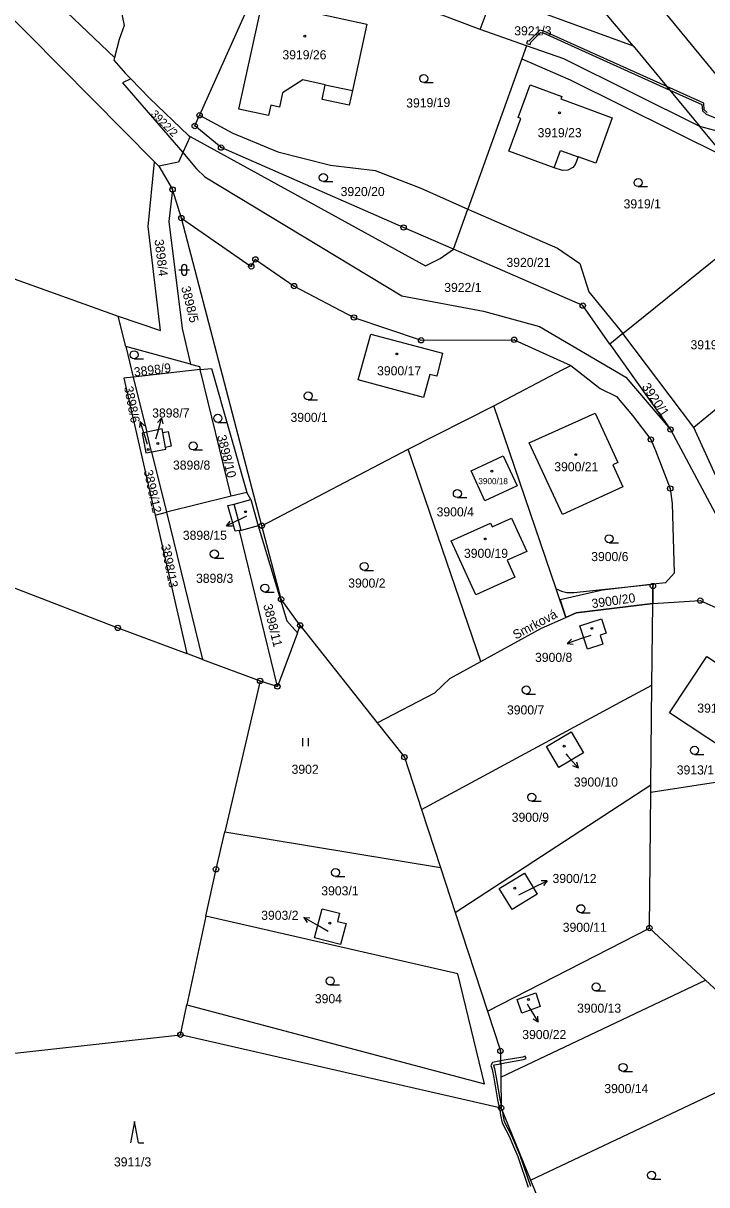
# Model space of a CAD drawing. Extents: x -644096 to -634268, y -1141430 to -1133463.
# Drawn here: x -639944.1 to -639816.5, y -1137590.1 to -1137373.2 of the extents above; entities that cross this region are included whole.
import ezdxf

# ---------------------------------------------------------------- set-up
doc = ezdxf.new("R2010")
doc.units = 0
for name, color, linetype in [('_CIVIL_CONSTRUCTION', 7, 'Continuous'), ('B_Hranice _3D', 7, 'Continuous'), ('M_Svah_Nasyp', 7, 'Continuous'), ('M_Svah_Zarez', 7, 'Continuous'), ('spodek_zarez', 7, 'Continuous'), ('svrsek_osa_sjezdy', 7, 'Continuous'), ('svrsek_osa_terminal_VRT', 7, 'Continuous'), ('svrsek_osa_VRT', 7, 'Continuous'), ('svrsek_popisy_VRT', 7, 'Continuous'), ('terminal_VRT', 7, 'Continuous')]:
    doc.layers.add(name, color=color, linetype=linetype)

msp = doc.modelspace()

# ---------------------------------------------------------------- linework, layer by layer
at = {"layer": '_CIVIL_CONSTRUCTION'}
for centre, radius in [((-639911.21, -1137390.38), 0.5), ((-639912.11, -1137392.38), 0.5), ((-639911.21, -1137390.38), 0.0303), ((-639912.11, -1137392.38), 0.0303), ((-639907.2, -1137396.41), 0.5), ((-639907.2, -1137396.41), 0.0303), ((-639916.24, -1137404.24), 0.5), ((-639916.24, -1137404.24), 0.0303), ((-639914.61, -1137409.58), 0.5), ((-639914.61, -1137409.58), 0.0303), ((-639873.12, -1137411.34), 0.5), ((-639873.12, -1137411.34), 0.0303), ((-639901.55, -1137418.6), 0.5), ((-639900.78, -1137417.3), 0.5), ((-639900.78, -1137417.3), 0.0303), ((-639901.55, -1137418.6), 0.0303), ((-639893.57, -1137422.28), 0.5), ((-639893.57, -1137422.28), 0.0303), ((-639839.66, -1137425.92), 0.5), ((-639839.66, -1137425.92), 0.0303), ((-639882.4, -1137428.15), 0.5), ((-639882.4, -1137428.15), 0.0303), ((-639869.85, -1137432.4), 0.5), ((-639869.85, -1137432.4), 0.0303), ((-639852.47, -1137432.31), 0.5), ((-639852.47, -1137432.31), 0.0303), ((-639823.29, -1137449.07), 0.5), ((-639826.96, -1137450.93), 0.5), ((-639826.96, -1137450.93), 0.0303), ((-639823.29, -1137449.07), 0.0303), ((-639823.34, -1137460.09), 0.5), ((-639823.34, -1137460.09), 0.0303), ((-639899.58, -1137467.03), 0.5), ((-639899.58, -1137467.03), 0.0303), ((-639826.56, -1137478.3), 0.5), ((-639826.56, -1137478.3), 0.0303), ((-639895.99, -1137480.78), 0.5), ((-639895.99, -1137480.78), 0.0303), ((-639817.73, -1137481.03), 0.5), ((-639817.73, -1137481.03), 0.0303), ((-639892.43, -1137485.66), 0.5), ((-639926.47, -1137486.12), 0.5), ((-639926.47, -1137486.12), 0.0303), ((-639892.43, -1137485.66), 0.0303), ((-639899.91, -1137496.02), 0.5), ((-639899.91, -1137496.02), 0.0303), ((-639896.68, -1137497.06), 0.5), ((-639896.68, -1137497.06), 0.0303), ((-639872.96, -1137510.27), 0.5), ((-639872.96, -1137510.27), 0.0303), ((-639908.14, -1137531.2), 0.5), ((-639908.14, -1137531.2), 0.0303), ((-639827.22, -1137542.18), 0.5), ((-639827.22, -1137542.18), 0.0303), ((-639914.78, -1137562.11), 0.5), ((-639914.78, -1137562.11), 0.0303), ((-639855.04, -1137565.14), 0.5), ((-639855.04, -1137565.14), 0.0303), ((-639854.9, -1137575.8), 0.5), ((-639854.9, -1137575.8), 0.0303)]:
    msp.add_circle(centre, radius, dxfattribs=at)
at = {"layer": 'B_Hranice _3D'}
for points in [[(-639849.48, -1137377.17), (-639849.34, -1137376.7), (-639847.54, -1137374.9), (-639847.07, -1137375.01), (-639823.43, -1137385.67), (-639823.96, -1137385.02), (-639846.94, -1137374.64), (-639847.66, -1137374.46), (-639849.74, -1137376.53), (-639849.98, -1137376.46), (-639850.16, -1137376.97)], [(-639842.01, -1137383.77), (-639813.06, -1137398.17), (-639817.82, -1137392.45), (-639843.17, -1137379.84), (-639850.15, -1137377.39), (-639851.03, -1137379.86)], [(-639843.91, -1137480.89), (-639842.8, -1137484.16), (-639840.87, -1137483.3), (-639826.59, -1137481.58), (-639826.56, -1137478.3), (-639826.5, -1137477.97), (-639835.99, -1137479.05)], [(-639855.27, -1137575.72), (-639854.9, -1137575.8), (-639854.91, -1137574.99), (-639855.09, -1137574.16), (-639855.79, -1137570.1), (-639856.07, -1137568.48), (-639856.26, -1137567.9), (-639856.17, -1137567.76), (-639855.01, -1137567.53), (-639855.01, -1137567.01), (-639856.49, -1137567.32), (-639856.8, -1137567.84), (-639856.55, -1137568.6), (-639856.29, -1137570.18), (-639855.59, -1137574.26)], [(-639855.01, -1137567.01), (-639855.01, -1137567.53), (-639854.22, -1137567.37), (-639850.73, -1137566.76), (-639850.22, -1137566.56), (-639850.4, -1137566.1), (-639850.87, -1137566.28), (-639854.32, -1137566.87)]]:
    msp.add_lwpolyline(points, close=True, dxfattribs=at)
for points in [[(-639816.41, -1137389.85), (-639816.97, -1137389.38), (-639817.07, -1137388.14), (-639823.96, -1137385.02), (-639823.43, -1137385.67), (-639817.42, -1137388.38), (-639817.34, -1137389.57), (-639816.61, -1137390.19), (-639808.63, -1137393.39)], [(-639849.39, -1137590.43), (-639851.36, -1137584.69), (-639852.32, -1137582.32), (-639852.91, -1137580.97), (-639854.25, -1137578.39), (-639854.55, -1137577.03), (-639854.62, -1137576.5), (-639854.9, -1137575.8), (-639855.27, -1137575.72), (-639855.16, -1137576.22), (-639855.05, -1137577.11), (-639854.73, -1137578.57), (-639853.37, -1137581.19), (-639852.78, -1137582.52), (-639851.82, -1137584.87), (-639849.85, -1137590.61)]]:
    msp.add_lwpolyline(points, dxfattribs=at)
at = {"layer": 'M_Svah_Nasyp'}
for p, q in [((-639887.73, -1137384.68), (-639882.65, -1137385.77)), ((-639845, -1137400.21), (-639843.82, -1137396.93)), ((-639843.82, -1137396.93), (-639840.5, -1137398.14)), ((-639918.08, -1137449.65), (-639917.05, -1137449.45)), ((-639917.05, -1137449.45), (-639916.5, -1137452.21)), ((-639916.5, -1137452.21), (-639917.54, -1137452.42)), ((-639903.46, -1137467.91), (-639904.75, -1137463))]:
    msp.add_line(p, q, dxfattribs=at)
at = {"layer": 'M_Svah_Zarez'}
for centre in [(-639891.58, -1137375.62), (-639844, -1137389.93), (-639874.37, -1137434.96), (-639920.81, -1137452.79), (-639919.02, -1137451.69), (-639840.97, -1137453.76), (-639856.64, -1137456.86), (-639902.63, -1137464.42), (-639857.86, -1137469.51), (-639837.98, -1137486.21), (-639843.14, -1137508.23), (-639852.34, -1137534.73), (-639886.88, -1137541.26), (-639849.81, -1137555.54)]:
    msp.add_circle(centre, 0.175, dxfattribs=at)
at = {"layer": 'spodek_zarez'}
msp.add_circle((-638683.07, -1137056.85), 1378.08, dxfattribs=at)
at = {"layer": 'svrsek_osa_sjezdy'}
for p, q in [((-639869.35, -1137384.27), (-639867.6, -1137384.27)), ((-639888.1, -1137402.76), (-639886.35, -1137402.76)), ((-639829.33, -1137403.7), (-639827.58, -1137403.7)), ((-639915.07, -1137419.25), (-639913.07, -1137419.25)), ((-639914.57, -1137418.75), (-639914.57, -1137419.75)), ((-639913.57, -1137419.75), (-639913.57, -1137418.75)), ((-639923.44, -1137435.86), (-639921.69, -1137435.86)), ((-639890.93, -1137443.54), (-639889.18, -1137443.54)), ((-639907.8, -1137447.73), (-639906.05, -1137447.73)), ((-639912.41, -1137452.88), (-639910.66, -1137452.88)), ((-639863.08, -1137461.79), (-639861.33, -1137461.79)), ((-639834.76, -1137470.22), (-639833.01, -1137470.22)), ((-639908.45, -1137473.07), (-639906.7, -1137473.07)), ((-639880.46, -1137475.39), (-639878.71, -1137475.39)), ((-639899.01, -1137479.45), (-639897.26, -1137479.45)), ((-639850.21, -1137498.47), (-639848.46, -1137498.47)), ((-639891.9, -1137508.21), (-639891.9, -1137506.71)), ((-639890.9, -1137508.21), (-639890.9, -1137506.71)), ((-639818.81, -1137509.74), (-639817.06, -1137509.74)), ((-639849.19, -1137518.49), (-639847.44, -1137518.49)), ((-639885.82, -1137532.57), (-639884.07, -1137532.57)), ((-639840.01, -1137539.32), (-639838.26, -1137539.32)), ((-639886.82, -1137552.82), (-639885.07, -1137552.82)), ((-639837.16, -1137553.94), (-639835.41, -1137553.94)), ((-639832.15, -1137568.96), (-639830.4, -1137568.96)), ((-639923.38, -1137578.33), (-639924.13, -1137582.33)), ((-639922.63, -1137582.33), (-639923.38, -1137578.33)), ((-639922.63, -1137582.33), (-639921.63, -1137582.33)), ((-639826.82, -1137589.1), (-639825.07, -1137589.1))]:
    msp.add_line(p, q, dxfattribs=at)
for centre in [(-639869.35, -1137383.52), (-639888.1, -1137402.01), (-639829.33, -1137402.95), (-639923.44, -1137435.11), (-639890.93, -1137442.79), (-639907.8, -1137446.98), (-639912.41, -1137452.13), (-639863.08, -1137461.04), (-639834.76, -1137469.47), (-639908.45, -1137472.32), (-639880.46, -1137474.64), (-639899.01, -1137478.7), (-639850.21, -1137497.72), (-639818.81, -1137508.99), (-639849.19, -1137517.74), (-639885.82, -1137531.82), (-639840.01, -1137538.57), (-639886.82, -1137552.07), (-639837.16, -1137553.19), (-639832.15, -1137568.21), (-639826.82, -1137588.35)]:
    msp.add_circle(centre, 0.75, dxfattribs=at)
for centre, start, end in [((-639914.07, -1137418.75), 0, 180), ((-639914.07, -1137419.75), 180, 359.9879)]:
    msp.add_arc(centre, 0.5, start, end, dxfattribs=at)
at = {"layer": 'svrsek_osa_terminal_VRT'}
msp.add_arc((-642050.26, -1145189.6), 8802.25, 41.413152, 75.317049, dxfattribs=at)
at = {"layer": 'svrsek_popisy_VRT'}
for p, q in [((-639922.27, -1137447.57), (-639922.45, -1137448.67)), ((-639921.39, -1137450.44), (-639922.27, -1137447.57)), ((-639922.27, -1137447.57), (-639921.5, -1137448.38)), ((-639919.09, -1137449.83), (-639918.31, -1137446.93)), ((-639918.31, -1137446.93), (-639919.06, -1137447.77)), ((-639918.31, -1137446.93), (-639918.09, -1137448.03)), ((-639920.95, -1137451.89), (-639921.39, -1137450.44)), ((-639919.35, -1137450.79), (-639919.09, -1137449.83)), ((-639903.46, -1137465.76), (-639906.16, -1137467.08)), ((-639902.47, -1137465.27), (-639903.46, -1137465.76)), ((-639906.16, -1137467.08), (-639905.48, -1137466.19)), ((-639906.16, -1137467.08), (-639905.04, -1137467.09)), ((-639838.18, -1137487.52), (-639839.71, -1137488.06)), ((-639839.71, -1137488.06), (-639842.55, -1137489.04)), ((-639842.55, -1137489.04), (-639841.76, -1137488.24)), ((-639842.55, -1137489.04), (-639841.44, -1137489.18)), ((-639842.83, -1137509.63), (-639842.46, -1137510.05)), ((-639842.46, -1137510.05), (-639840.49, -1137512.31)), ((-639840.49, -1137512.31), (-639840.77, -1137511.23)), ((-639840.49, -1137512.31), (-639841.53, -1137511.89)), ((-639851.6, -1137535.96), (-639849, -1137534.68)), ((-639849, -1137534.68), (-639846.3, -1137533.36)), ((-639846.3, -1137533.36), (-639847.42, -1137533.35)), ((-639846.3, -1137533.36), (-639846.98, -1137534.25)), ((-639889.16, -1137541.71), (-639891.76, -1137540.21)), ((-639891.76, -1137540.21), (-639890.64, -1137540.28)), ((-639891.76, -1137540.21), (-639891.14, -1137541.14)), ((-639887.2, -1137542.83), (-639889.16, -1137541.71)), ((-639850.07, -1137556.32), (-639849.53, -1137557.21)), ((-639849.53, -1137557.21), (-639847.98, -1137559.78)), ((-639847.98, -1137559.78), (-639848.93, -1137559.18)), ((-639847.98, -1137559.78), (-639848.07, -1137558.67))]:
    msp.add_line(p, q, dxfattribs=at)
at = {"layer": 'terminal_VRT'}
for p, q in [((-639957.32, -1137361.04), (-639919.6, -1137399.09)), ((-639828.69, -1137365.89), (-639810.88, -1137387.6)), ((-639935.91, -1137371.17), (-639927.1, -1137379.6)), ((-639850.15, -1137377.39), (-639858.8, -1137374.36)), ((-639850.15, -1137377.39), (-639861.1, -1137407.9)), ((-639830.27, -1137377.4), (-639817.82, -1137392.45)), ((-640028.86, -1137391.1), (-639926.43, -1137427.91)), ((-639912.98, -1137394.32), (-639914.34, -1137397.36)), ((-639919.6, -1137399.09), (-639918.82, -1137399.88)), ((-639918.82, -1137399.88), (-639916.24, -1137404.24)), ((-639914.61, -1137409.58), (-639916.24, -1137404.24)), ((-639899.58, -1137467.03), (-639914.61, -1137409.58)), ((-639863.79, -1137415.41), (-639861.1, -1137407.9)), ((-639832.17, -1137431.16), (-639804.42, -1137408.72)), ((-639790.74, -1137425.6), (-639818.94, -1137448.69)), ((-639924.99, -1137433.58), (-639926.43, -1137427.91)), ((-639832.17, -1137431.16), (-639834.59, -1137433.11)), ((-639818.94, -1137448.69), (-639832.17, -1137431.16)), ((-639834.59, -1137433.11), (-639823.29, -1137449.07)), ((-639912.9, -1137436.85), (-639924.99, -1137433.58)), ((-639924.99, -1137433.58), (-639923.6, -1137439.27)), ((-639911.08, -1137437.88), (-639923.6, -1137439.27)), ((-639905.33, -1137461.53), (-639911.08, -1137437.88)), ((-639923.6, -1137439.27), (-639921.07, -1137449.56)), ((-639872.26, -1137452.71), (-639856.25, -1137444.63)), ((-639844.62, -1137478.81), (-639856.25, -1137444.63)), ((-639810.42, -1137467.5), (-639818.94, -1137448.69)), ((-639920.17, -1137453.24), (-639921.07, -1137449.56)), ((-639823.29, -1137449.07), (-639812.53, -1137469.21)), ((-639899.58, -1137467.03), (-639872.26, -1137452.71)), ((-639858.72, -1137492.39), (-639872.26, -1137452.71)), ((-639920.17, -1137453.24), (-639917.4, -1137464.53)), ((-639905.33, -1137461.53), (-639917.4, -1137464.53)), ((-639902.39, -1137460.81), (-639905.33, -1137461.53)), ((-639901.61, -1137462.15), (-639902.39, -1137460.81)), ((-639901.61, -1137462.15), (-639900.29, -1137467.04)), ((-639919.51, -1137465.05), (-639917.4, -1137464.53)), ((-639919.51, -1137465.05), (-639913.6, -1137490.91)), ((-639917.4, -1137464.53), (-639910.66, -1137492)), ((-639896.68, -1137497.06), (-639903.77, -1137467.95)), ((-639842.8, -1137484.16), (-639844.62, -1137478.81)), ((-639826.75, -1137496.79), (-639826.59, -1137481.58)), ((-639892.94, -1137487.05), (-639896.68, -1137497.06)), ((-639892.94, -1137487.05), (-639892.43, -1137485.66)), ((-639892.43, -1137485.66), (-639878.05, -1137503.83)), ((-639910.66, -1137492), (-639913.6, -1137490.91)), ((-639910.66, -1137492), (-639899.91, -1137496.02)), ((-639899.91, -1137496.02), (-639906.5, -1137524.21)), ((-639899.91, -1137496.02), (-639896.68, -1137497.06)), ((-639826.95, -1137515.41), (-639826.75, -1137496.79)), ((-639796.38, -1137512.11), (-639826.96, -1137516.85)), ((-639863.49, -1137539.26), (-639826.95, -1137515.41)), ((-639826.96, -1137516.85), (-639826.95, -1137515.41)), ((-639827.22, -1137542.18), (-639826.96, -1137516.85)), ((-639869.76, -1137520.06), (-639866.22, -1137530.89)), ((-639906.5, -1137524.21), (-639866.22, -1137530.89)), ((-639866.22, -1137530.89), (-639863.49, -1137539.26)), ((-639863.49, -1137539.26), (-639857.47, -1137557.69)), ((-639910.02, -1137539.96), (-639913.58, -1137556.52)), ((-639857.47, -1137557.69), (-639827.22, -1137542.18)), ((-639816.75, -1137551.89), (-639827.22, -1137542.18)), ((-639854.97, -1137570.03), (-639816.75, -1137551.89)), ((-639914.78, -1137562.11), (-639913.58, -1137556.52)), ((-639854.9, -1137575.8), (-639914.78, -1137562.11)), ((-639854.97, -1137570.03), (-639854.9, -1137575.8)), ((-639849.41, -1137589.26), (-639812.85, -1137571.95)), ((-639854.9, -1137575.8), (-639849.41, -1137589.26))]:
    msp.add_line(p, q, dxfattribs=at)
for points in [[(-639830.27, -1137377.4), (-639834.41, -1137372.5), (-639868.11, -1137331.7), (-639889.42, -1137305.71)], [(-639935.54, -1137323.96), (-639925.3, -1137373.59), (-639926.2, -1137376.25), (-639927.1, -1137379.6)], [(-639858.8, -1137374.36), (-639865.94, -1137371.71), (-639899.83, -1137364.89), (-639911.21, -1137390.38)], [(-639858.8, -1137374.36), (-639856.38, -1137367.83), (-639830.27, -1137377.4)], [(-639883.25, -1137388.51), (-639888.29, -1137387.42), (-639887.73, -1137384.68), (-639891.93, -1137383.78), (-639895.72, -1137386.2), (-639896.28, -1137388.87), (-639897.92, -1137388.52), (-639898.31, -1137390.41), (-639903.87, -1137389.25), (-639899.49, -1137369.14), (-639879.95, -1137373.36), (-639882.65, -1137385.77), (-639883.25, -1137388.51)], [(-639817.82, -1137392.45), (-639843.17, -1137379.84), (-639850.15, -1137377.39)], [(-639927.1, -1137379.6), (-639927.23, -1137380.08), (-639925.03, -1137382.57), (-639924.05, -1137383.57)], [(-639924.05, -1137383.57), (-639925.57, -1137384.3), (-639914.34, -1137397.36)], [(-639924.05, -1137383.57), (-639920.55, -1137387.17), (-639913.28, -1137394.16), (-639912.98, -1137394.32)], [(-639843.44, -1137400.7), (-639845, -1137400.21), (-639853.45, -1137397.11), (-639851.24, -1137390.98), (-639851.71, -1137390.81), (-639849.51, -1137384.71), (-639843.57, -1137386.88), (-639843.76, -1137387.32), (-639834.18, -1137390.84), (-639837.24, -1137399.32), (-639840.5, -1137398.14), (-639841.06, -1137399.55), (-639841.54, -1137400.14), (-639842.44, -1137400.63), (-639843.44, -1137400.7)], [(-639863.79, -1137415.41), (-639873.12, -1137411.34), (-639907.2, -1137396.41), (-639912.11, -1137392.38), (-639911.21, -1137390.38)], [(-639911.21, -1137390.38), (-639905, -1137393.72), (-639896.62, -1137397.22)], [(-639912.98, -1137394.32), (-639869, -1137418.52), (-639866.31, -1137417.1), (-639863.79, -1137415.41)], [(-639804.42, -1137408.72), (-639809.68, -1137402.23), (-639817.82, -1137392.45)], [(-639803.76, -1137396.28), (-639806.15, -1137395.63), (-639807.14, -1137395.36), (-639813.96, -1137393.5), (-639814.99, -1137393.22), (-639817.82, -1137392.45)], [(-639914.34, -1137397.36), (-639915.14, -1137399.16), (-639918.82, -1137399.88)], [(-639914.34, -1137397.36), (-639911.76, -1137400.36), (-639910.25, -1137401.85), (-639873.43, -1137424.13), (-639858.22, -1137426.95), (-639847.74, -1137429.81), (-639831.62, -1137439.31), (-639823.29, -1137449.07)], [(-639896.62, -1137397.22), (-639886.76, -1137399.68), (-639878.45, -1137400.69), (-639869.9, -1137404), (-639861.1, -1137407.9)], [(-639926.43, -1137427.91), (-639918.53, -1137430.6), (-639920.8, -1137411.13), (-639919.6, -1137399.09)], [(-639916.24, -1137404.24), (-639916.92, -1137410.19), (-639914.47, -1137430.19), (-639912.9, -1137436.85)], [(-639914.61, -1137409.58), (-639901.55, -1137418.6), (-639900.78, -1137417.3), (-639893.57, -1137422.28), (-639882.4, -1137428.15), (-639869.85, -1137432.4), (-639852.47, -1137432.31), (-639841.92, -1137437.13)], [(-639861.1, -1137407.9), (-639844.39, -1137415.17), (-639840.23, -1137418.07), (-639838.55, -1137423.37), (-639832.17, -1137431.16)], [(-639834.59, -1137433.11), (-639839.66, -1137425.92), (-639863.79, -1137415.41)], [(-639881.57, -1137439.82), (-639879.23, -1137431.27), (-639865.84, -1137434.83), (-639866.93, -1137439.1), (-639868.24, -1137438.82), (-639869.43, -1137443.09), (-639881.57, -1137439.82)], [(-639912.9, -1137436.85), (-639911.22, -1137437.31), (-639911.08, -1137437.88)], [(-639911.08, -1137437.88), (-639909, -1137437.65), (-639902.39, -1137460.81)], [(-639856.25, -1137444.63), (-639843.49, -1137437.94), (-639841.92, -1137437.13)], [(-639841.92, -1137437.13), (-639836.39, -1137441.42), (-639833.38, -1137442.9), (-639830.36, -1137446.46), (-639826.96, -1137450.93), (-639826.11, -1137452.97), (-639823.34, -1137460.09), (-639822.99, -1137462.9), (-639822.6, -1137475.88), (-639824.22, -1137477.71), (-639826.5, -1137477.97)], [(-639923.6, -1137439.27), (-639925.38, -1137439.47), (-639919.51, -1137465.05)], [(-639833.15, -1137455.24), (-639834.08, -1137455.67), (-639832.2, -1137459.77), (-639843.47, -1137464.95), (-639849.65, -1137451.56), (-639837.36, -1137445.99), (-639833.15, -1137455.24)], [(-639921.07, -1137449.56), (-639921.92, -1137449.74), (-639921.22, -1137453.45), (-639920.17, -1137453.24)], [(-639920.17, -1137453.24), (-639919.81, -1137453.17), (-639917.48, -1137452.71), (-639917.54, -1137452.42), (-639918.08, -1137449.65), (-639918.22, -1137448.96), (-639921.07, -1137449.56)], [(-639854.5, -1137454), (-639851.93, -1137459.6), (-639857.96, -1137462.37), (-639860.53, -1137456.76), (-639854.5, -1137454)], [(-639903.77, -1137467.95), (-639904.59, -1137468.05), (-639905.91, -1137463.28), (-639904.75, -1137463), (-639901.61, -1137462.15)], [(-639853.76, -1137473.48), (-639852.36, -1137476.65), (-639859.64, -1137479.93), (-639864.21, -1137469.89), (-639856.88, -1137466.56), (-639856.58, -1137467.25), (-639852.97, -1137465.65), (-639850.1, -1137471.86), (-639853.76, -1137473.48)], [(-639975.39, -1137472.78), (-639973.83, -1137467.65), (-639965.21, -1137471.15), (-639926.47, -1137486.12), (-639913.6, -1137490.91)], [(-639900.29, -1137467.04), (-639903.46, -1137467.91), (-639903.77, -1137467.95)], [(-639900.29, -1137467.04), (-639894.91, -1137484.83), (-639892.94, -1137487.05)], [(-639892.43, -1137485.66), (-639895.99, -1137480.78), (-639899.58, -1137467.03)], [(-639844.62, -1137478.81), (-639843.61, -1137479.27), (-639842.66, -1137479.51), (-639841.32, -1137479.52), (-639826.5, -1137477.97)], [(-639826.5, -1137477.97), (-639826.56, -1137478.3), (-639826.59, -1137481.58)], [(-639826.59, -1137481.58), (-639817.73, -1137481.03), (-639813.56, -1137482.88), (-639807.31, -1137495.91), (-639796.38, -1137512.11)], [(-639826.59, -1137481.58), (-639840.87, -1137483.3), (-639842.8, -1137484.16)], [(-639858.72, -1137492.39), (-639847.4, -1137486.19), (-639842.8, -1137484.16)], [(-639835.92, -1137489.17), (-639838.8, -1137490.12), (-639840.21, -1137485.75), (-639836.14, -1137484.43), (-639835.29, -1137487.08), (-639836.43, -1137487.45), (-639835.92, -1137489.17)], [(-639823.48, -1137502.01), (-639816.48, -1137491.46), (-639813.28, -1137493.57), (-639813.95, -1137494.59), (-639806.71, -1137499.36), (-639812.99, -1137508.88), (-639823.48, -1137502.01)], [(-639878.05, -1137503.83), (-639867.3, -1137498.23), (-639864.49, -1137495.55), (-639858.72, -1137492.39)], [(-639869.76, -1137520.06), (-639832.69, -1137500), (-639826.75, -1137496.79)], [(-639878.05, -1137503.83), (-639872.96, -1137510.27), (-639869.76, -1137520.06)], [(-639846.45, -1137508.3), (-639841.82, -1137505.56), (-639839.53, -1137509.46), (-639844.16, -1137512.19), (-639846.45, -1137508.3)], [(-639910.02, -1137539.96), (-639908.14, -1137531.2), (-639906.5, -1137524.21)], [(-639855.25, -1137534.77), (-639850.54, -1137531.93), (-639848.16, -1137535.87), (-639852.87, -1137538.71), (-639855.25, -1137534.77)], [(-639884.87, -1137545.23), (-639889.73, -1137544.01), (-639888.34, -1137538.61), (-639885.08, -1137539.43), (-639885.43, -1137540.94), (-639883.84, -1137541.32), (-639884.87, -1137545.23)], [(-639913.58, -1137556.52), (-639858.04, -1137571.27), (-639863.02, -1137550.71), (-639910.02, -1137539.96)], [(-639812.85, -1137571.85), (-639812.76, -1137566.33), (-639812.71, -1137556.76), (-639812.81, -1137555.56), (-639816.75, -1137551.89)], [(-639847.59, -1137556.82), (-639851.03, -1137558.06), (-639851.92, -1137555.55), (-639848.42, -1137554.29), (-639847.59, -1137556.82)], [(-639857.47, -1137557.69), (-639855.04, -1137565.14), (-639854.97, -1137570.03)], [(-639998.67, -1137574.68), (-639968.82, -1137568.13), (-639914.78, -1137562.11)], [(-639849.41, -1137589.26), (-639845.57, -1137598.62), (-639838.36, -1137606.09)]]:
    msp.add_lwpolyline(points, dxfattribs=at)

# ---------------------------------------------------------------- texts
at = {"layer": 'svrsek_osa_VRT'}
for s, height, p in [('3921/3', 1.7, (-639852.45, -1137375.45)), ('3919/26', 1.7, (-639895.74, -1137379.93)), ('3919/23', 1.7, (-639848.09, -1137394.48)), ('3920/20', 1.7, (-639884.87, -1137405.47)), ('3919/1', 1.7, (-639832.04, -1137407.77)), ('3920/21', 1.7, (-639853.91, -1137418.71)), ('3922/1', 1.7, (-639865.53, -1137423.39)), ('3919/16', 1.7, (-639819.55, -1137434.09)), ('3900/17', 1.7, (-639878.06, -1137438.95)), ('3898/7', 1.7, (-639920.05, -1137446.83)), ('3900/1', 1.7, (-639894.23, -1137447.65)), ('3898/8', 1.7, (-639916.17, -1137456.57)), ('3900/21', 1.7, (-639844.98, -1137456.88)), ('3900/18', 1.14, (-639859.16, -1137459.28)), ('3900/4', 1.7, (-639866.95, -1137465.3)), ('3898/15', 1.7, (-639914.33, -1137469.67)), ('3900/19', 1.7, (-639861.84, -1137473.04)), ('3900/6', 1.7, (-639838.09, -1137473.65)), ('3898/3', 1.7, (-639911.87, -1137477.71)), ('3900/2', 1.7, (-639883.45, -1137478.6)), ('3900/8', 1.7, (-639848.58, -1137492.48)), ('3900/7', 1.7, (-639853.81, -1137502.29)), ('3913/4', 1.7, (-639818.28, -1137501.96)), ('3902', 1.7, (-639894.03, -1137513.38)), ('3913/1', 1.7, (-639822.11, -1137513.5)), ('3900/10', 1.7, (-639841.32, -1137515.76)), ('3900/9', 1.7, (-639852.93, -1137522.34)), ('3900/12', 1.7, (-639845.31, -1137533.78)), ('3903/1', 1.7, (-639888.48, -1137536.08)), ('3903/2', 1.7, (-639899.7, -1137540.65)), ('3900/11', 1.7, (-639843.4, -1137542.89)), ('3904', 1.7, (-639889.68, -1137556.23)), ('3900/13', 1.7, (-639840.72, -1137558)), ('3900/22', 1.7, (-639850.96, -1137562.92)), ('3900/14', 1.7, (-639835.64, -1137573.02)), ('3911/3', 1.7, (-639927.19, -1137586.71))]:
    msp.add_text(s, height=height, dxfattribs=at).set_placement(p)
for s, height, rotation, p in [('3919/19', 1.7, 1, (-639872.61, -1137388.95)), ('3922/2', 1.469, 315, (-639920.42, -1137390.28)), ('3898/4', 1.7, 277, (-639919.63, -1137413.64)), ('3898/5', 1.7, 284, (-639914.66, -1137422.51)), ('3898/9', 1.7, 7, (-639923.36, -1137439.19)), ('3898/6', 1.7, 281, (-639925.31, -1137441.14)), ('3920/1', 1.7, 304, (-639828.71, -1137441.08)), ('3898/10', 1.7, 284, (-639907.95, -1137450.28)), ('3898/12', 1.7, 282, (-639921.65, -1137456.77)), ('3898/13', 1.7, 281, (-639918.42, -1137470.66)), ('3900/20', 1.7, 8, (-639837.89, -1137482.44)), ('3898/11', 1.7, 284, (-639899.34, -1137481.85))]:
    msp.add_text(s, height=height, rotation=rotation, dxfattribs=at).set_placement(p)
at = {"layer": 'svrsek_popisy_VRT'}
msp.add_text('Smrková', height=1.7, rotation=28, dxfattribs=at).set_placement((-639852.17, -1137488.32))

doc.saveas('drawing.dxf')
